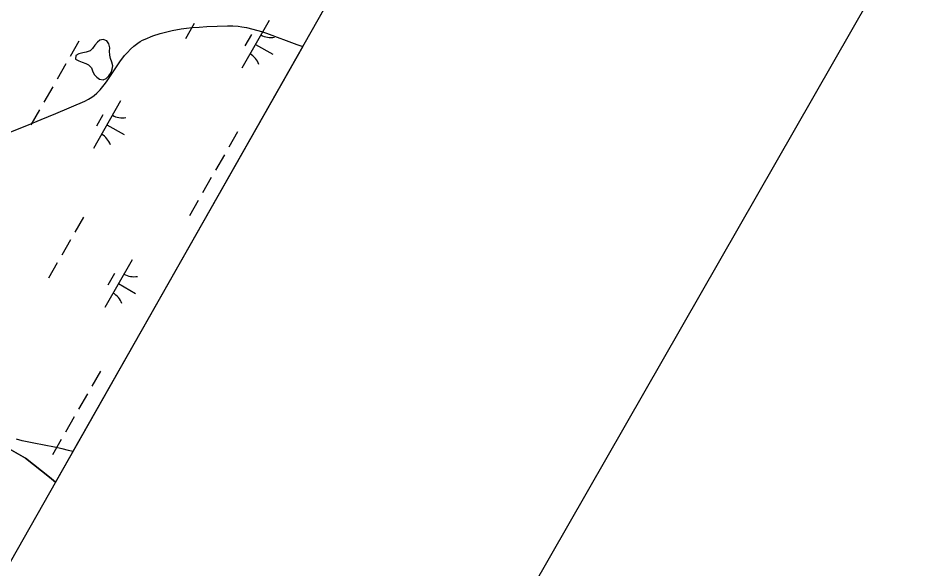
# Model space of a CAD drawing. Extents: x 3930721 to 3950824, y 220441 to 242861.
# Drawn here: x 3946569 to 3947402, y 231079 to 231580 of the extents above; entities that cross this region are included whole.
import ezdxf

# ---------------------------------------------------------------- set-up
doc = ezdxf.new("R2010")
doc.units = 0
for name, color, linetype in [('V-ANNO-SYMB', 7, 'Continuous'), ('V-GRID-FRAM', 7, 'Continuous'), ('V-SITE-VEGE', 7, 'Continuous'), ('V-TOPO-SHOR', 7, 'Continuous'), ('V-WETL-SWMP', 7, 'Continuous')]:
    doc.layers.add(name, color=color, linetype=linetype)

msp = doc.modelspace()

# ---------------------------------------------------------------- linework, layer by layer
at = {"layer": 'V-ANNO-SYMB'}
msp.add_lwpolyline([(3939673.06, 241259.63), (3931452.24, 226905.44), (3941395.31, 221210.92), (3949616.13, 235565.11), (3939673.06, 241259.63)], dxfattribs=at)
at = {"layer": 'V-GRID-FRAM'}
msp.add_lwpolyline([(3948829.04, 235080.94), (3941569.42, 222286.79), (3934009.8, 226348.12), (3941449.59, 239338.56), (3948829.04, 235080.94)], dxfattribs=at)
at = {"layer": 'V-SITE-VEGE'}
for p, q in [((3946733.77, 231572.24), (3946740.8, 231572.65)), ((3946740.8, 231572.65), (3946759.52, 231573.37)), ((3946759.52, 231573.37), (3946764.45, 231573.36)), ((3946764.45, 231573.36), (3946769.38, 231572.99)), ((3946769.38, 231572.99), (3946772.66, 231572.55)), ((3946772.66, 231572.55), (3946777.04, 231571.77)), ((3946691.56, 231564.17), (3946698.5, 231566.45)), ((3946698.5, 231566.45), (3946703.13, 231567.72)), ((3946703.13, 231567.72), (3946709.31, 231569.12)), ((3946709.31, 231569.12), (3946717.54, 231570.55)), ((3946717.54, 231570.55), (3946722.25, 231571.18)), ((3946722.25, 231571.18), (3946727.63, 231571.74)), ((3946727.63, 231571.74), (3946733.77, 231572.24)), ((3946777.04, 231571.77), (3946782.87, 231570.42)), ((3946782.87, 231570.42), (3946790.66, 231568.15)), ((3946790.66, 231568.15), (3946795.1, 231566.66)), ((3946795.1, 231566.66), (3946822.76, 231556.35)), ((3946674.42, 231554.94), (3946678.07, 231557.72)), ((3946678.07, 231557.72), (3946680.09, 231559.01)), ((3946680.09, 231559.01), (3946682.27, 231560.24)), ((3946682.27, 231560.24), (3946684.63, 231561.37)), ((3946684.63, 231561.37), (3946691.56, 231564.17)), ((3946822.76, 231556.35), (3946828.11, 231554.56)), ((3946828.11, 231554.56), (3946618.78, 231185.64)), ((3946666.04, 231546.25), (3946668.49, 231549.14)), ((3946668.49, 231549.14), (3946671.25, 231552.06)), ((3946671.25, 231552.06), (3946674.42, 231554.94)), ((3946649.54, 231522.42), (3946661.76, 231540.53)), ((3946661.76, 231540.53), (3946666.04, 231546.25)), ((3946640.62, 231512.07), (3946643.69, 231515.16)), ((3946643.69, 231515.16), (3946647.49, 231519.68)), ((3946647.49, 231519.68), (3946649.54, 231522.42)), ((3946629.83, 231504.84), (3946633.15, 231506.51)), ((3946633.15, 231506.51), (3946636.23, 231508.48)), ((3946636.23, 231508.48), (3946638.17, 231509.95)), ((3946638.17, 231509.95), (3946640.62, 231512.07)), ((3946603.45, 231493.49), (3946629.83, 231504.84)), ((3946590.19, 231487.97), (3946603.45, 231493.49)), ((3946544.01, 231469.59), (3946576.86, 231482.57)), ((3946576.86, 231482.57), (3946590.19, 231487.97)), ((3946572.86, 231195.52), (3946567.46, 231196.88)), ((3946583.34, 231193.3), (3946572.86, 231195.52)), ((3946602.12, 231189.7), (3946583.34, 231193.3)), ((3946609.09, 231188.2), (3946602.12, 231189.7)), ((3946615.07, 231186.71), (3946609.09, 231188.2)), ((3946618.78, 231185.64), (3946615.07, 231186.71))]:
    msp.add_line(p, q, dxfattribs=at)
at = {"layer": 'V-TOPO-SHOR'}
for points in [[(3946636.74, 231552.86), (3946634.8, 231550.55), (3946631.04, 231549.53), (3946627.94, 231548.84), (3946624.35, 231547.99), (3946621.75, 231546.33), (3946621.45, 231543.05), (3946624.25, 231541.44), (3946627.38, 231540.16), (3946630.66, 231539.21), (3946633.29, 231537.77), (3946635.77, 231535.17), (3946636.96, 231531.58), (3946638.62, 231528.82), (3946640.77, 231526.71), (3946643.24, 231524.94), (3946646.53, 231524.15), (3946649.3, 231525.33), (3946651.73, 231527.8), (3946653.66, 231530.93), (3946654.61, 231534.05), (3946655.23, 231537.01), (3946654.38, 231540.44), (3946653.04, 231543.7), (3946652.52, 231546.8), (3946652.32, 231550.24), (3946652.61, 231553.35), (3946651.59, 231556.94), (3946649.93, 231559.71), (3946646.64, 231560.98), (3946643.54, 231560.46), (3946641.27, 231558.47), (3946639, 231555.67), (3946636.74, 231552.86)], [(3946539.96, 231200.16), (3946575.83, 231179.55), (3946597.68, 231162.52), (3946602.98, 231157.8)]]:
    msp.add_lwpolyline(points, dxfattribs=at)
at = {"layer": 'V-WETL-SWMP'}
for p, q in [((3946948.34, 231766.44), (3946602.98, 231157.8)), ((3946729.47, 231575.37), (3946721.51, 231561.49)), ((3946797.59, 231578.19), (3946772.74, 231534.8)), ((3946781.45, 231565.53), (3946775.49, 231555.12)), ((3946624.42, 231559.47), (3946616.47, 231545.59)), ((3946641.27, 231558.47), (3946639, 231555.67)), ((3946643.54, 231560.46), (3946641.27, 231558.47)), ((3946646.64, 231560.98), (3946643.54, 231560.46)), ((3946649.93, 231559.71), (3946646.64, 231560.98)), ((3946651.6, 231556.94), (3946649.93, 231559.71)), ((3946652.61, 231553.35), (3946651.6, 231556.94)), ((3946785.16, 231556.49), (3946800.78, 231547.55)), ((3946624.35, 231547.99), (3946621.75, 231546.33)), ((3946627.94, 231548.84), (3946624.35, 231547.99)), ((3946631.04, 231549.53), (3946627.94, 231548.84)), ((3946634.8, 231550.55), (3946631.04, 231549.53)), ((3946636.74, 231552.86), (3946634.8, 231550.55)), ((3946639, 231555.67), (3946636.74, 231552.86)), ((3946652.32, 231550.24), (3946652.61, 231553.35)), ((3946652.52, 231546.8), (3946652.32, 231550.24)), ((3946621.75, 231546.33), (3946621.45, 231543.05)), ((3946621.45, 231543.05), (3946624.25, 231541.44)), ((3946624.25, 231541.44), (3946627.38, 231540.16)), ((3946627.38, 231540.16), (3946630.66, 231539.21)), ((3946630.66, 231539.21), (3946633.29, 231537.77)), ((3946653.04, 231543.7), (3946652.52, 231546.8)), ((3946654.38, 231540.43), (3946653.04, 231543.7)), ((3946655.23, 231537.01), (3946654.38, 231540.43)), ((3946612.5, 231538.65), (3946604.54, 231524.76)), ((3946633.29, 231537.77), (3946635.77, 231535.17)), ((3946635.77, 231535.17), (3946636.96, 231531.58)), ((3946636.96, 231531.58), (3946638.62, 231528.82)), ((3946651.73, 231527.8), (3946653.66, 231530.93)), ((3946653.66, 231530.93), (3946654.61, 231534.05)), ((3946654.61, 231534.05), (3946655.23, 231537.01)), ((3946638.62, 231528.82), (3946640.77, 231526.71)), ((3946640.77, 231526.71), (3946643.24, 231524.94)), ((3946643.24, 231524.94), (3946646.52, 231524.15)), ((3946646.52, 231524.15), (3946649.3, 231525.33)), ((3946649.3, 231525.33), (3946651.73, 231527.8)), ((3946600.57, 231517.82), (3946592.62, 231503.94)), ((3946662.39, 231504.97), (3946637.55, 231461.59)), ((3946588.64, 231497), (3946580.69, 231483.11)), ((3946646.26, 231492.32), (3946640.29, 231481.91)), ((3946649.97, 231483.28), (3946665.59, 231474.33)), ((3946768.76, 231476.81), (3946760.81, 231462.92)), ((3946756.84, 231455.98), (3946748.89, 231442.1)), ((3946744.91, 231435.16), (3946736.96, 231421.27)), ((3946732.98, 231414.33), (3946725.03, 231400.44)), ((3946628.6, 231399.26), (3946620.65, 231385.37)), ((3946616.67, 231378.43), (3946608.72, 231364.55)), ((3946604.75, 231357.6), (3946596.8, 231343.72)), ((3946672.87, 231360.42), (3946648.02, 231317.03)), ((3946656.73, 231347.76), (3946650.77, 231337.35)), ((3946660.44, 231338.72), (3946676.06, 231329.78)), ((3946644.05, 231259.04), (3946636.09, 231245.16)), ((3946632.12, 231238.21), (3946624.17, 231224.33)), ((3946620.19, 231217.39), (3946612.24, 231203.5)), ((3946575.83, 231179.55), (3946539.96, 231200.16)), ((3946608.26, 231196.56), (3946600.31, 231182.68)), ((3946597.68, 231162.52), (3946575.83, 231179.55)), ((3946602.98, 231157.8), (3946597.68, 231162.52))]:
    msp.add_line(p, q, dxfattribs=at)
for centre, start, end in [((3946799.1, 231580.34), 239.42788, 280.97154), ((3946771.64, 231532.4), 19.42788, 60.97154), ((3946663.9, 231507.13), 239.42788, 280.97154), ((3946636.45, 231459.19), 19.42788, 60.97154), ((3946674.38, 231362.57), 239.42788, 280.97154), ((3946646.92, 231314.64), 19.42788, 60.97154)]:
    msp.add_arc(centre, 17.62, start, end, dxfattribs=at)

doc.saveas('drawing.dxf')
